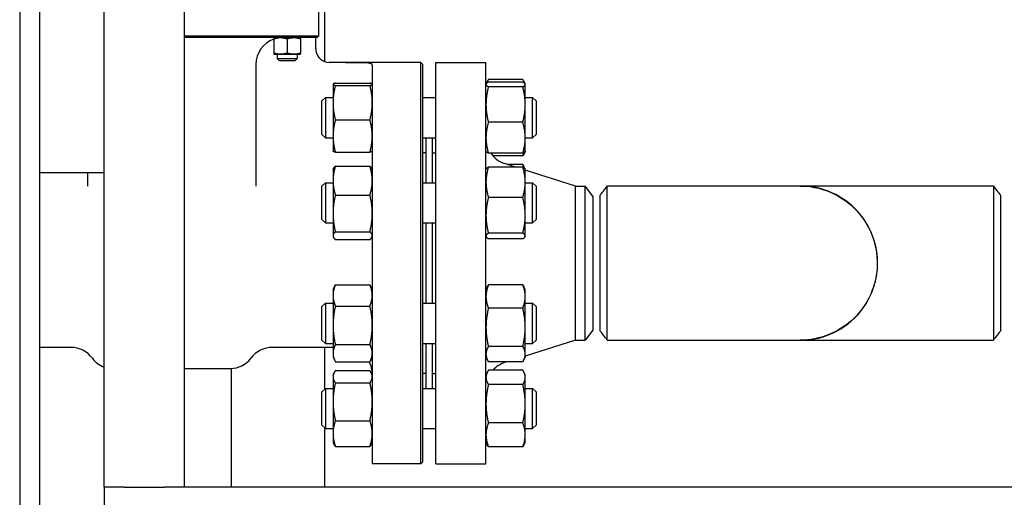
# Model space of a CAD drawing. Header units: inches. Extents: x 18 to 846, y -44 to 561.
# Tile 538 of 642: x 751 to 770, y 210 to 219. Entities that reach past the tile are written whole.
import ezdxf

# ---------------------------------------------------------------- set-up
doc = ezdxf.new("R2010")
doc.units = ezdxf.units.IN
doc.header["$LTSCALE"] = 24
doc.header["$MEASUREMENT"] = 0
doc.layers.add('Visible (ANSI)', color=7, linetype='Continuous', lineweight=30)

msp = doc.modelspace()

# ---------------------------------------------------------------- linework, layer by layer
at = {"layer": 'Visible (ANSI)'}
for p, q in [((751.1258, 227.7065), (751.1258, 193.61183)), ((751.5008, 193.61183), (751.5008, 227.7065)), ((752.70632, 210.4565), (752.70632, 226.2065)), ((754.20632, 210.4565), (754.20632, 226.2065)), ((756.8308, 218.40715), (756.8308, 219.73775)), ((756.7158, 218.88785), (756.7158, 219.61275)), ((754.20632, 218.88785), (755.10318, 218.88785)), ((755.10001, 218.8566), (754.20632, 218.8566)), ((756.62147, 218.8566), (755.10001, 218.8566)), ((755.10318, 218.88785), (756.65259, 218.88785)), ((755.87525, 218.83427), (755.87525, 218.56643)), ((756.12525, 218.83427), (756.12525, 218.56643)), ((756.37525, 218.83427), (756.37525, 218.56643)), ((756.68455, 218.8566), (756.62147, 218.8566)), ((756.65259, 218.88785), (756.7158, 218.88785)), ((756.6608, 218.644), (756.6608, 218.8566)), ((756.68455, 218.8566), (756.7158, 218.88785)), ((755.87525, 218.5441), (756.00025, 218.5441)), ((755.93775, 218.5441), (755.93775, 218.46865)), ((755.93775, 218.46865), (756.31275, 218.46865)), ((755.975, 218.4314), (755.93775, 218.46865)), ((756.00025, 218.5441), (756.25025, 218.5441)), ((756.25025, 218.5441), (756.37525, 218.5441)), ((756.2755, 218.4314), (756.31275, 218.46865)), ((756.31275, 218.5441), (756.31275, 218.46865)), ((755.54061, 218.3566), (755.54061, 216.08157)), ((755.975, 218.4314), (756.2755, 218.4314)), ((757.7158, 218.394), (756.9108, 218.394)), ((757.2158, 218.39267), (757.7158, 218.39267)), ((757.7158, 218.39267), (757.7158, 218.394)), ((758.62205, 218.394), (757.7158, 218.394)), ((757.7158, 218.34569), (757.7158, 210.894)), ((758.62205, 210.894), (758.62205, 218.394)), ((758.6533, 218.36275), (758.62205, 218.394)), ((758.6533, 218.36275), (758.6533, 210.92525)), ((758.9008, 210.894), (758.9008, 218.394)), ((758.9008, 218.394), (759.8408, 218.394)), ((759.8408, 210.894), (759.8408, 218.394)), ((760.52972, 218.07465), (759.88589, 218.07465)), ((756.9818, 217.98521), (756.98231, 217.9863)), ((756.9818, 217.98521), (756.9818, 217.98412)), ((756.9818, 217.98412), (756.9818, 217.64025)), ((757.02689, 218.0054), (757.67072, 218.0054)), ((757.02689, 217.96285), (757.67072, 217.96285)), ((757.7158, 217.98521), (757.7153, 217.9863)), ((759.8408, 217.98521), (759.84291, 217.98973)), ((759.84291, 217.98973), (759.86341, 218.03368)), ((760.52972, 218.02389), (759.88589, 218.02389)), ((760.52972, 217.93754), (759.88589, 217.93754)), ((760.5727, 217.98973), (760.5522, 218.03368)), ((760.5748, 217.98521), (760.5727, 217.98973)), ((760.5748, 217.98072), (760.5748, 217.98521)), ((760.5748, 217.6057), (760.5748, 217.98072)), ((756.7758, 217.67271), (756.8383, 217.73521)), ((756.8383, 217.73521), (756.8383, 216.98521)), ((756.8383, 217.73521), (756.9818, 217.73521)), ((758.6533, 217.73521), (758.9008, 217.73521)), ((760.5748, 217.73521), (760.7133, 217.73521)), ((760.7133, 216.98521), (760.7133, 217.73521)), ((760.7758, 217.67271), (760.7133, 217.73521)), ((756.7758, 217.04771), (756.7758, 217.67271)), ((756.9818, 217.64025), (756.9818, 217.01634)), ((760.5748, 216.98519), (760.5748, 217.6057)), ((760.7758, 217.67271), (760.7758, 217.04771)), ((757.02689, 217.31766), (757.67072, 217.31766)), ((760.52972, 217.27386), (759.88589, 217.27386)), ((756.7758, 217.04771), (756.8383, 216.98521)), ((756.8383, 216.98521), (756.9818, 216.98521)), ((756.9818, 217.01634), (756.9818, 216.73521)), ((758.6533, 216.98521), (758.9008, 216.98521)), ((758.7158, 216.98521), (758.7158, 216.14409)), ((758.8358, 216.98521), (758.8358, 216.14409)), ((760.5748, 216.98521), (760.7133, 216.98521)), ((760.5748, 216.73521), (760.5748, 216.98519)), ((760.7758, 217.04771), (760.7133, 216.98521)), ((756.9818, 216.73521), (756.98231, 216.73412)), ((757.02689, 216.71502), (757.67072, 216.71502)), ((757.7158, 216.73521), (757.7153, 216.73412)), ((758.7158, 216.704), (758.6533, 216.704)), ((758.8408, 216.14409), (758.8408, 216.704)), ((758.8408, 216.704), (758.9008, 216.704)), ((759.8408, 216.73521), (759.84291, 216.73069)), ((760.52972, 216.69652), (759.88589, 216.69652)), ((760.52972, 216.64577), (759.96903, 216.64577)), ((760.5727, 216.73069), (760.5522, 216.68673)), ((760.5748, 216.73521), (760.5727, 216.73069)), ((757.02689, 216.45396), (757.67072, 216.45396)), ((758.8408, 216.584), (758.8358, 216.584)), ((760.52972, 216.43883), (759.88589, 216.43883)), ((760.39386, 216.43883), (760.18983, 216.50345)), ((760.52972, 216.4856), (760.24622, 216.4856)), ((760.57185, 216.40043), (760.54933, 216.44871)), ((752.70632, 216.3315), (751.5008, 216.3315)), ((752.391, 216.3315), (752.391, 216.08157)), ((756.9818, 216.39409), (756.9879, 216.40717)), ((756.9818, 216.39409), (756.9818, 216.18421)), ((757.7158, 216.39409), (757.70971, 216.40717)), ((759.8408, 216.39409), (759.84376, 216.40043)), ((760.5748, 216.39409), (760.57185, 216.40043)), ((760.5748, 216.15498), (760.5748, 216.39409)), ((761.51414, 216.084), (760.5748, 216.38152)), ((756.7758, 216.08159), (756.8383, 216.14409)), ((756.7758, 215.45659), (756.7758, 216.08159)), ((756.8383, 216.14409), (756.8383, 215.39409)), ((756.8383, 216.14409), (756.9818, 216.14409)), ((756.9818, 216.18421), (756.9818, 215.57202)), ((758.6533, 216.14409), (758.9008, 216.14409)), ((760.5748, 215.53626), (760.5748, 216.15498)), ((760.5748, 216.14409), (760.7133, 216.14409)), ((760.7133, 215.39409), (760.7133, 216.14409)), ((760.7758, 216.08159), (760.7133, 216.14409)), ((760.7758, 216.08159), (760.7758, 215.45659)), ((761.51414, 213.204), (761.51414, 216.084)), ((761.51414, 216.084), (761.69693, 216.084)), ((761.69693, 213.204), (761.69693, 216.084)), ((761.8408, 215.8965), (761.69693, 216.084)), ((765.7131, 216.084), (762.10819, 216.084)), ((769.32342, 216.084), (765.71851, 216.084)), ((757.02689, 215.91445), (757.67072, 215.91445)), ((760.52972, 215.87113), (759.88589, 215.87113)), ((761.8408, 215.8965), (761.8408, 213.3915)), ((761.9658, 215.89646), (761.9658, 213.39152)), ((769.4658, 214.644), (769.4658, 215.89649)), ((756.9818, 215.57202), (756.9818, 215.1569)), ((760.5748, 215.15037), (760.5748, 215.53626)), ((756.7758, 215.45659), (756.8383, 215.39409)), ((756.8383, 215.39409), (756.9818, 215.39409)), ((758.6533, 215.39409), (758.9008, 215.39409)), ((758.7158, 215.39409), (758.7158, 213.89391)), ((758.8358, 215.39409), (758.8358, 213.89391)), ((758.8408, 213.89391), (758.8408, 215.39409)), ((760.5748, 215.39409), (760.7133, 215.39409)), ((760.7758, 215.45659), (760.7133, 215.39409)), ((756.9818, 215.1569), (756.9818, 215.14409)), ((756.9818, 215.14409), (756.9879, 215.13101)), ((757.02689, 215.22958), (757.67072, 215.22958)), ((757.7158, 215.14409), (757.70971, 215.13101)), ((759.8408, 215.14409), (759.84376, 215.13775)), ((760.52972, 215.20139), (759.88589, 215.20139)), ((760.5748, 215.14409), (760.57185, 215.13775)), ((760.5748, 215.14409), (760.5748, 215.15037)), ((757.02689, 215.08422), (757.67072, 215.08422)), ((760.52972, 215.09935), (759.88589, 215.09935)), ((769.4658, 213.39154), (769.4658, 214.644)), ((756.9818, 214.14391), (757.01636, 214.21802)), ((757.02689, 214.23935), (757.67072, 214.23935)), ((757.7158, 214.14391), (757.68125, 214.21802)), ((760.52972, 214.23542), (759.88589, 214.23542)), ((756.9818, 214.14391), (756.9818, 214.04081)), ((756.9818, 214.04081), (756.9818, 213.48206)), ((759.8408, 214.14391), (759.86628, 214.19854)), ((760.5748, 214.14391), (760.54933, 214.19854)), ((760.5748, 214.0189), (760.5748, 214.14391)), ((756.7758, 213.83141), (756.8383, 213.89391)), ((756.8383, 213.89391), (756.8383, 213.14391)), ((756.8383, 213.89391), (756.9818, 213.89391)), ((757.02689, 213.84228), (757.67072, 213.84228)), ((758.6533, 213.89391), (758.9008, 213.89391)), ((760.5748, 213.44413), (760.5748, 214.0189)), ((760.5748, 213.89391), (760.7133, 213.89391)), ((760.7133, 213.14391), (760.7133, 213.89391)), ((760.7758, 213.83141), (760.7133, 213.89391)), ((756.7758, 213.20641), (756.7758, 213.83141)), ((760.52972, 213.80239), (759.88589, 213.80239)), ((760.7758, 213.83141), (760.7758, 213.20641)), ((756.9818, 213.48206), (756.9818, 212.96016)), ((760.5748, 212.94415), (760.5748, 213.44413)), ((761.8408, 213.3915), (761.69693, 213.204)), ((756.7758, 213.20641), (756.8383, 213.14391)), ((756.8383, 213.14391), (756.9818, 213.14391)), ((757.02689, 213.12185), (757.67072, 213.12185)), ((758.6533, 213.14391), (758.9008, 213.14391)), ((758.7158, 213.14391), (758.7158, 212.3028)), ((758.8358, 213.14391), (758.8358, 212.3028)), ((758.8408, 212.584), (758.8408, 213.14391)), ((761.51414, 213.204), (760.5748, 212.90648)), ((760.5748, 213.14391), (760.7133, 213.14391)), ((760.7758, 213.20641), (760.7133, 213.14391)), ((761.51414, 213.204), (761.69693, 213.204)), ((762.10819, 213.204), (765.7131, 213.204)), ((765.71851, 213.204), (769.32342, 213.204)), ((752.08197, 213.0692), (751.5008, 213.0692)), ((756.9818, 213.0692), (755.84964, 213.0692)), ((756.8308, 212.2953), (756.8308, 213.0692)), ((756.9818, 212.96016), (756.9818, 212.89391)), ((760.52972, 213.08588), (759.88589, 213.08588)), ((760.5748, 212.89391), (760.5748, 212.94415)), ((756.9818, 212.89391), (757.01636, 212.81981)), ((757.02689, 212.79848), (757.67072, 212.79848)), ((757.7158, 212.89391), (757.68125, 212.81981)), ((759.8408, 212.89391), (759.86628, 212.83929)), ((760.52972, 212.80241), (759.88589, 212.80241)), ((760.24622, 212.80241), (760.18983, 212.78455)), ((760.5748, 212.89391), (760.54933, 212.83929)), ((754.20632, 212.6755), (755.06817, 212.6755)), ((755.0808, 212.67567), (755.0808, 210.4565)), ((756.9818, 212.5528), (756.99747, 212.58639)), ((756.9818, 212.5528), (756.9818, 212.52091)), ((757.02689, 212.63469), (757.67072, 212.63469)), ((757.7158, 212.5528), (757.70014, 212.58639)), ((758.7158, 212.584), (758.6533, 212.584)), ((758.8408, 212.704), (758.8358, 212.704)), ((758.8408, 212.584), (758.9008, 212.584)), ((759.8408, 212.5528), (759.86341, 212.60127)), ((760.52972, 212.64223), (759.88589, 212.64223)), ((760.5748, 212.5528), (760.5522, 212.60127)), ((760.5748, 212.50781), (760.5748, 212.5528)), ((756.9818, 212.52091), (756.9818, 212.05368)), ((757.02689, 212.40713), (757.67072, 212.40713)), ((760.52972, 212.37338), (759.88589, 212.37338)), ((760.5748, 212.01617), (760.5748, 212.50781)), ((756.7758, 212.2403), (756.8383, 212.3028)), ((756.7758, 211.6153), (756.7758, 212.2403)), ((756.8383, 212.3028), (756.8383, 211.5528)), ((756.8383, 212.3028), (756.9818, 212.3028)), ((758.6533, 212.3028), (758.9008, 212.3028)), ((760.5748, 212.3028), (760.7133, 212.3028)), ((760.7133, 211.5528), (760.7133, 212.3028)), ((760.7758, 212.2403), (760.7133, 212.3028)), ((760.7758, 212.2403), (760.7758, 211.6153)), ((756.9818, 212.05368), (756.9818, 211.46057)), ((760.5748, 211.43615), (760.5748, 212.01617)), ((757.02689, 211.70024), (757.67072, 211.70024)), ((760.52972, 211.65895), (759.88589, 211.65895)), ((756.7758, 211.6153), (756.8383, 211.5528)), ((756.8308, 210.4565), (756.8308, 211.5603)), ((756.8383, 211.5528), (756.9818, 211.5528)), ((756.9818, 211.46057), (756.9818, 211.3028)), ((758.6533, 211.5528), (758.9008, 211.5528)), ((760.5748, 211.5528), (760.7133, 211.5528)), ((760.7758, 211.6153), (760.7133, 211.5528)), ((756.9818, 211.3028), (756.99747, 211.2692)), ((757.7158, 211.3028), (757.70014, 211.2692)), ((759.8408, 211.3028), (759.86341, 211.25432)), ((760.5748, 211.3028), (760.5522, 211.25432)), ((760.5748, 211.3028), (760.5748, 211.43615)), ((757.02689, 211.2209), (757.67072, 211.2209)), ((760.52972, 211.21336), (759.88589, 211.21336)), ((758.62205, 210.894), (757.7158, 210.894)), ((758.6533, 210.92525), (758.62205, 210.894)), ((758.9008, 210.894), (759.8408, 210.894)), ((752.70632, 210.4565), (752.70632, 210.0815)), ((753.08132, 210.4565), (752.70632, 210.4565)), ((753.08132, 210.4565), (753.83132, 210.4565)), ((754.20632, 210.4565), (753.83132, 210.4565)), ((773.20632, 210.4565), (754.20632, 210.4565))]:
    msp.add_line(p, q, dxfattribs=at)
for centre, radius, start, end in [((756.04061, 218.3566), 0.5, 109.311794, 180), ((756.9108, 218.644), 0.25, 188.604112, 270), ((760.3408, 216.98012), 0.5, 214.554106, 252.425284), ((752.08197, 212.5692), 0.5, 36.522734, 90), ((755.84964, 212.5692), 0.5, 90, 143.477266), ((752.86344, 213.14794), 0.47244, 216.522734, 250.574926), ((755.06817, 213.14794), 0.47244, 270, 323.477266), ((757.2158, 212.5692), 0.5, 0, 27.294411), ((760.3408, 212.30789), 0.5, 107.574716, 138.033818)]:
    msp.add_arc(centre, radius, start, end, dxfattribs=at)
for points, weights in [([(755.87525, 218.83427), (755.94224, 218.8566), (756.00025, 218.8566)], [1.01001874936, 1.04314139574, 1]), ([(755.87525, 218.85099), (755.87525, 218.84551), (755.87525, 218.83427)], [1.02411989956, 1.0264275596, 1.01001874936]), ([(756.00025, 218.8566), (756.05827, 218.8566), (756.12525, 218.83427)], [1, 1.04314139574, 1.01001874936]), ([(756.12525, 218.83427), (756.19224, 218.8566), (756.25025, 218.8566)], [1.01001874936, 1.04314139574, 1]), ([(756.25025, 218.8566), (756.30827, 218.8566), (756.37525, 218.83427)], [1, 1.04314139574, 1.01001874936]), ([(756.37525, 218.83427), (756.37525, 218.8566), (756.37525, 218.8566)], [1.01001874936, 1.04314139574, 1]), ([(755.87525, 218.56643), (755.87525, 218.5441), (755.87525, 218.5441)], [1.01001874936, 1.04314139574, 1]), ([(756.00025, 218.5441), (755.94224, 218.5441), (755.87525, 218.56643)], [1, 1.04314139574, 1.01001874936]), ([(756.12525, 218.56643), (756.05827, 218.5441), (756.00025, 218.5441)], [1.01001874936, 1.04314139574, 1]), ([(756.25025, 218.5441), (756.19224, 218.5441), (756.12525, 218.56643)], [1, 1.04314139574, 1.01001874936]), ([(756.37525, 218.56643), (756.30827, 218.5441), (756.25025, 218.5441)], [1.01001874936, 1.04314139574, 1]), ([(756.37525, 218.5441), (756.37525, 218.5441), (756.37525, 218.56643)], [1, 1.04314139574, 1.01001874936]), ([(759.88589, 218.07465), (759.86118, 218.03517), (759.85022, 217.99988)], [1, 1.02044778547, 1.01886350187]), ([(760.56539, 217.99988), (760.55442, 218.03517), (760.52972, 218.07465)], [1.01886350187, 1.02044778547, 1]), ([(757.02689, 218.0054), (756.9818, 217.99399), (756.9818, 217.98412)], [1, 1.0379548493, 1]), ([(756.9818, 217.98412), (756.9818, 217.97425), (757.02689, 217.96285)], [1, 1.0379548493, 1]), ([(757.02689, 217.96285), (756.9818, 217.78997), (756.9818, 217.64025)], [1, 1.0379548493, 1]), ([(757.7158, 217.98412), (757.7158, 217.99399), (757.67072, 218.0054)], [1, 1.0379548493, 1]), ([(757.67072, 217.96285), (757.7158, 217.97425), (757.7158, 217.98412)], [1, 1.0379548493, 1]), ([(757.7158, 217.64025), (757.7158, 217.78997), (757.67072, 217.96285)], [1, 1.0379548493, 1]), ([(759.88589, 218.02389), (759.8408, 218.00076), (759.8408, 217.98072)], [1, 1.0379548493, 1]), ([(759.8408, 217.98072), (759.8408, 217.96068), (759.88589, 217.93754)], [1, 1.0379548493, 1]), ([(759.88589, 217.93754), (759.8408, 217.75971), (759.8408, 217.6057)], [1, 1.0379548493, 1]), ([(760.5748, 217.98072), (760.5748, 218.00076), (760.52972, 218.02389)], [1, 1.0379548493, 1]), ([(760.52972, 217.93754), (760.5748, 217.96068), (760.5748, 217.98072)], [1, 1.0379548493, 1]), ([(760.5748, 217.6057), (760.5748, 217.75971), (760.52972, 217.93754)], [1, 1.0379548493, 1]), ([(756.9818, 217.64025), (756.9818, 217.49054), (757.02689, 217.31766)], [1, 1.0379548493, 1]), ([(757.67072, 217.31766), (757.7158, 217.49054), (757.7158, 217.64025)], [1, 1.0379548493, 1]), ([(759.8408, 217.6057), (759.8408, 217.45169), (759.88589, 217.27386)], [1, 1.0379548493, 1]), ([(760.52972, 217.27386), (760.5748, 217.45169), (760.5748, 217.6057)], [1, 1.0379548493, 1]), ([(757.02689, 217.31766), (756.9818, 217.15618), (756.9818, 217.01634)], [1, 1.0379548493, 1]), ([(757.7158, 217.01634), (757.7158, 217.15618), (757.67072, 217.31766)], [1, 1.0379548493, 1]), ([(759.88589, 217.27386), (759.8408, 217.11916), (759.8408, 216.98519)], [1, 1.0379548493, 1]), ([(760.5748, 216.98519), (760.5748, 217.11916), (760.52972, 217.27386)], [1, 1.0379548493, 1]), ([(756.9818, 217.01634), (756.9818, 216.8765), (757.02689, 216.71502)], [1, 1.0379548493, 1]), ([(757.67072, 216.71502), (757.7158, 216.8765), (757.7158, 217.01634)], [1, 1.0379548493, 1]), ([(759.8408, 216.98519), (759.8408, 216.85122), (759.88589, 216.69652)], [1, 1.0379548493, 1]), ([(760.52972, 216.69652), (760.5748, 216.85122), (760.5748, 216.98519)], [1, 1.0379548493, 1]), ([(757.02689, 216.71502), (756.98645, 216.72525), (756.98231, 216.73412)], [1, 1.03391206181, 1.00722433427]), ([(757.7153, 216.73412), (757.71116, 216.72525), (757.67072, 216.71502)], [1.00722433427, 1.03391206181, 1]), ([(759.88589, 216.69652), (759.85033, 216.71477), (759.84291, 216.73069)], [1, 1.02969372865, 1.01292606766]), ([(760.5727, 216.73069), (760.56527, 216.71477), (760.52972, 216.69652)], [1.01292606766, 1.02969372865, 1]), ([(760.52972, 216.64577), (760.54199, 216.67826), (760.55079, 216.70872)], [1, 1.01005189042, 1.01477953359]), ([(760.5522, 216.68673), (760.54298, 216.66696), (760.52972, 216.64577)], [1.01551577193, 1.01087228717, 1]), ([(757.02689, 216.45396), (756.9818, 216.3094), (756.9818, 216.18421)], [1, 1.0379548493, 1]), ([(756.9879, 216.40717), (756.99814, 216.42913), (757.02689, 216.45396)], [1.01771443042, 1.02387317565, 1]), ([(757.67072, 216.45396), (757.69947, 216.42913), (757.70971, 216.40717)], [1, 1.02387317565, 1.01771443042]), ([(757.7158, 216.18421), (757.7158, 216.3094), (757.67072, 216.45396)], [1, 1.0379548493, 1]), ([(759.88589, 216.43883), (759.8408, 216.28672), (759.8408, 216.15498)], [1, 1.0379548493, 1]), ([(759.84376, 216.40043), (759.85212, 216.41835), (759.88589, 216.43883)], [1.01453097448, 1.02816340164, 1]), ([(760.55079, 216.42442), (760.54199, 216.45402), (760.52972, 216.4856)], [1.01477953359, 1.01005189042, 1]), ([(760.52972, 216.4856), (760.54099, 216.4666), (760.54933, 216.44871)], [1, 1.00922838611, 1.0139691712]), ([(760.5748, 216.15498), (760.5748, 216.28672), (760.52972, 216.43883)], [1, 1.0379548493, 1]), ([(760.52972, 216.43883), (760.56349, 216.41835), (760.57185, 216.40043)], [1, 1.02816340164, 1.01453097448]), ([(756.9818, 216.18421), (756.9818, 216.05901), (757.02689, 215.91445)], [1, 1.0379548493, 1]), ([(757.67072, 215.91445), (757.7158, 216.05901), (757.7158, 216.18421)], [1, 1.0379548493, 1]), ([(759.8408, 216.15498), (759.8408, 216.02325), (759.88589, 215.87113)], [1, 1.0379548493, 1]), ([(760.52972, 215.87113), (760.5748, 216.02325), (760.5748, 216.15498)], [1, 1.0379548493, 1]), ([(757.02689, 215.91445), (756.9818, 215.73094), (756.9818, 215.57202)], [1, 1.0379548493, 1]), ([(757.7158, 215.57202), (757.7158, 215.73094), (757.67072, 215.91445)], [1, 1.0379548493, 1]), ([(759.88589, 215.87113), (759.8408, 215.69167), (759.8408, 215.53626)], [1, 1.0379548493, 1]), ([(760.5748, 215.53626), (760.5748, 215.69167), (760.52972, 215.87113)], [1, 1.0379548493, 1]), ([(756.9818, 215.57202), (756.9818, 215.41309), (757.02689, 215.22958)], [1, 1.0379548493, 1]), ([(757.67072, 215.22958), (757.7158, 215.41309), (757.7158, 215.57202)], [1, 1.0379548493, 1]), ([(759.8408, 215.53626), (759.8408, 215.38085), (759.88589, 215.20139)], [1, 1.0379548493, 1]), ([(760.52972, 215.20139), (760.5748, 215.38085), (760.5748, 215.53626)], [1, 1.0379548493, 1]), ([(757.02689, 215.22958), (756.9818, 215.19063), (756.9818, 215.1569)], [1, 1.0379548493, 1]), ([(756.9818, 215.1569), (756.9818, 215.12317), (757.02689, 215.08422)], [1, 1.0379548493, 1]), ([(757.7158, 215.1569), (757.7158, 215.19063), (757.67072, 215.22958)], [1, 1.0379548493, 1]), ([(757.67072, 215.08422), (757.7158, 215.12317), (757.7158, 215.1569)], [1, 1.0379548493, 1]), ([(759.88589, 215.20139), (759.8408, 215.17405), (759.8408, 215.15037)], [1, 1.0379548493, 1]), ([(759.8408, 215.15037), (759.8408, 215.12669), (759.88589, 215.09935)], [1, 1.0379548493, 1]), ([(760.5748, 215.15037), (760.5748, 215.17405), (760.52972, 215.20139)], [1, 1.0379548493, 1]), ([(760.52972, 215.09935), (760.5748, 215.12669), (760.5748, 215.15037)], [1, 1.0379548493, 1]), ([(757.02689, 214.23935), (756.9818, 214.13295), (756.9818, 214.04081)], [1, 1.0379548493, 1]), ([(757.01636, 214.21802), (757.02125, 214.22851), (757.02689, 214.23935)], [1.00807367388, 1.00459253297, 1]), ([(757.67072, 214.23935), (757.67635, 214.22851), (757.68125, 214.21802)], [1, 1.00459253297, 1.00807367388]), ([(757.7158, 214.04081), (757.7158, 214.13295), (757.67072, 214.23935)], [1, 1.0379548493, 1]), ([(759.88589, 214.23542), (759.8408, 214.11939), (759.8408, 214.0189)], [1, 1.0379548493, 1]), ([(759.86628, 214.19854), (759.87462, 214.21642), (759.88589, 214.23542)], [1.0139691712, 1.00922838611, 1]), ([(760.5748, 214.0189), (760.5748, 214.11939), (760.52972, 214.23542)], [1, 1.0379548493, 1]), ([(760.52972, 214.23542), (760.54099, 214.21642), (760.54933, 214.19854)], [1, 1.00922838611, 1.0139691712]), ([(756.9818, 214.04081), (756.9818, 213.94867), (757.02689, 213.84228)], [1, 1.0379548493, 1]), ([(757.67072, 213.84228), (757.7158, 213.94867), (757.7158, 214.04081)], [1, 1.0379548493, 1]), ([(757.02689, 213.84228), (756.9818, 213.64924), (756.9818, 213.48206)], [1, 1.0379548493, 1]), ([(757.7158, 213.48206), (757.7158, 213.64924), (757.67072, 213.84228)], [1, 1.0379548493, 1]), ([(759.8408, 214.0189), (759.8408, 213.91842), (759.88589, 213.80239)], [1, 1.0379548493, 1]), ([(760.52972, 213.80239), (760.5748, 213.91842), (760.5748, 214.0189)], [1, 1.0379548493, 1]), ([(759.88589, 213.80239), (759.8408, 213.6104), (759.8408, 213.44413)], [1, 1.0379548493, 1]), ([(760.5748, 213.44413), (760.5748, 213.6104), (760.52972, 213.80239)], [1, 1.0379548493, 1]), ([(756.9818, 213.48206), (756.9818, 213.31489), (757.02689, 213.12185)], [1, 1.0379548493, 1]), ([(757.67072, 213.12185), (757.7158, 213.31489), (757.7158, 213.48206)], [1, 1.0379548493, 1]), ([(759.8408, 213.44413), (759.8408, 213.27787), (759.88589, 213.08588)], [1, 1.0379548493, 1]), ([(760.52972, 213.08588), (760.5748, 213.27787), (760.5748, 213.44413)], [1, 1.0379548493, 1]), ([(757.02689, 213.12185), (756.9818, 213.0352), (756.9818, 212.96016)], [1, 1.0379548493, 1]), ([(757.7158, 212.96016), (757.7158, 213.0352), (757.67072, 213.12185)], [1, 1.0379548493, 1]), ([(756.9818, 212.96016), (756.9818, 212.88513), (757.02689, 212.79848)], [1, 1.0379548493, 1]), ([(757.67072, 212.79848), (757.7158, 212.88513), (757.7158, 212.96016)], [1, 1.0379548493, 1]), ([(759.88589, 213.08588), (759.8408, 213.00993), (759.8408, 212.94415)], [1, 1.0379548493, 1]), ([(759.8408, 212.94415), (759.8408, 212.87837), (759.88589, 212.80241)], [1, 1.0379548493, 1]), ([(760.5748, 212.94415), (760.5748, 213.00993), (760.52972, 213.08588)], [1, 1.0379548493, 1]), ([(760.52972, 212.80241), (760.5748, 212.87837), (760.5748, 212.94415)], [1, 1.0379548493, 1]), ([(757.02689, 212.63469), (756.9818, 212.57372), (756.9818, 212.52091)], [1, 1.0379548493, 1]), ([(757.7158, 212.52091), (757.7158, 212.57372), (757.67072, 212.63469)], [1, 1.0379548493, 1]), ([(759.88589, 212.64223), (759.8408, 212.5702), (759.8408, 212.50781)], [1, 1.0379548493, 1]), ([(760.5748, 212.50781), (760.5748, 212.5702), (760.52972, 212.64223)], [1, 1.0379548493, 1]), ([(756.9818, 212.52091), (756.9818, 212.46811), (757.02689, 212.40713)], [1, 1.0379548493, 1]), ([(757.02689, 212.40713), (756.9818, 212.21772), (756.9818, 212.05368)], [1, 1.0379548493, 1]), ([(757.67072, 212.40713), (757.7158, 212.46811), (757.7158, 212.52091)], [1, 1.0379548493, 1]), ([(757.7158, 212.05368), (757.7158, 212.21772), (757.67072, 212.40713)], [1, 1.0379548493, 1]), ([(759.8408, 212.50781), (759.8408, 212.44542), (759.88589, 212.37338)], [1, 1.0379548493, 1]), ([(759.88589, 212.37338), (759.8408, 212.18195), (759.8408, 212.01617)], [1, 1.0379548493, 1]), ([(760.52972, 212.37338), (760.5748, 212.44542), (760.5748, 212.50781)], [1, 1.0379548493, 1]), ([(760.5748, 212.01617), (760.5748, 212.18195), (760.52972, 212.37338)], [1, 1.0379548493, 1]), ([(756.9818, 212.05368), (756.9818, 211.88965), (757.02689, 211.70024)], [1, 1.0379548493, 1]), ([(757.67072, 211.70024), (757.7158, 211.88965), (757.7158, 212.05368)], [1, 1.0379548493, 1]), ([(759.8408, 212.01617), (759.8408, 211.85038), (759.88589, 211.65895)], [1, 1.0379548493, 1]), ([(760.52972, 211.65895), (760.5748, 211.85038), (760.5748, 212.01617)], [1, 1.0379548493, 1]), ([(757.02689, 211.70024), (756.9818, 211.5718), (756.9818, 211.46057)], [1, 1.0379548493, 1]), ([(757.7158, 211.46057), (757.7158, 211.5718), (757.67072, 211.70024)], [1, 1.0379548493, 1]), ([(759.88589, 211.65895), (759.8408, 211.53955), (759.8408, 211.43615)], [1, 1.0379548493, 1]), ([(760.5748, 211.43615), (760.5748, 211.53955), (760.52972, 211.65895)], [1, 1.0379548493, 1]), ([(756.9818, 211.46057), (756.9818, 211.34934), (757.02689, 211.2209)], [1, 1.0379548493, 1]), ([(757.67072, 211.2209), (757.7158, 211.34934), (757.7158, 211.46057)], [1, 1.0379548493, 1]), ([(757.02689, 211.2209), (757.00822, 211.24615), (756.99747, 211.2692)], [1, 1.01537751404, 1.01829454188]), ([(757.70014, 211.2692), (757.68939, 211.24615), (757.67072, 211.2209)], [1.01829454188, 1.01537751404, 1]), ([(759.8408, 211.43615), (759.8408, 211.33275), (759.88589, 211.21336)], [1, 1.0379548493, 1]), ([(760.52972, 211.21336), (760.5748, 211.33275), (760.5748, 211.43615)], [1, 1.0379548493, 1]), ([(759.88589, 211.21336), (759.87263, 211.23455), (759.86341, 211.25432)], [1, 1.01087228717, 1.01551577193]), ([(760.5522, 211.25432), (760.54298, 211.23455), (760.52972, 211.21336)], [1.01551577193, 1.01087228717, 1])]:
    msp.add_rational_spline(points, weights, degree=2, dxfattribs=at)
for points in [[(756.6608, 218.644), (756.66084, 218.6315), (756.66183, 218.6189), (756.66362, 218.6066)], [(761.9658, 215.8965), (762.01327, 215.959), (762.06073, 216.0215), (762.10819, 216.084)], [(769.32342, 216.084), (769.37088, 216.0215), (769.41834, 215.959), (769.4658, 215.8965)], [(762.10819, 213.204), (762.06073, 213.2665), (762.01327, 213.329), (761.9658, 213.3915)], [(769.4658, 213.3915), (769.41834, 213.329), (769.37088, 213.2665), (769.32342, 213.204)]]:
    msp.add_open_spline(points, degree=3, dxfattribs=at)
for points, knots in [([(757.7158, 218.34569), (757.7158, 218.3558), (757.7034, 218.36485), (757.65244, 218.37839), (757.61386, 218.38297), (757.52486, 218.38882), (757.46866, 218.39052), (757.34552, 218.3924), (757.27857, 218.39267), (757.2158, 218.39267)], [1.93811812, 1.93811812, 1.93811812, 1.93811812, 2.41964166, 2.41964166, 2.90116521, 2.90116521, 3.37944905, 3.37944905, 3.85773289, 3.85773289, 3.85773289, 3.85773289]), ([(762.10819, 213.20402), (762.10819, 213.20411), (762.10819, 213.23935), (762.10819, 213.38658), (762.10819, 213.50996), (762.10818, 213.82124), (762.10818, 214.00874), (762.10818, 214.41625), (762.10818, 214.63652), (762.10818, 215.06295), (762.10818, 215.26885), (762.10818, 215.62776), (762.10819, 215.78003), (762.10819, 215.99824), (762.10819, 216.06407), (762.10819, 216.08269), (762.10819, 216.08398), (762.10819, 216.08396)], [-1.57267431, -1.57267431, -1.57267431, -1.57267431, -1.1908901, -1.1908901, -0.74775686, -0.74775686, -0.30609723, -0.30609723, 0.1436733, 0.1436733, 0.59274122, 0.59274122, 1.04590561, 1.04590561, 1.49882494, 1.49882494, 1.57267431, 1.57267431, 1.57267431, 1.57267431]), ([(765.71311, 216.08396), (765.74855, 216.08398), (765.78399, 216.08269), (766.03612, 216.06407), (766.24898, 215.99824), (766.62481, 215.78003), (766.78749, 215.62776), (767.02891, 215.26885), (767.10826, 215.06295), (767.16989, 214.63652), (767.15198, 214.41625), (767.02333, 214.00874), (766.91438, 213.82124), (766.62614, 213.50996), (766.44679, 213.38658), (766.07948, 213.23935), (765.89634, 213.20411), (765.7131, 213.20402)], [-1.57267427, -1.57267427, -1.57267427, -1.57267427, -1.49882494, -1.49882494, -1.04590561, -1.04590561, -0.59274122, -0.59274122, -0.1436733, -0.1436733, 0.30609723, 0.30609723, 0.74775686, 0.74775686, 1.1908901, 1.1908901, 1.57267427, 1.57267427, 1.57267427, 1.57267427]), ([(767.16019, 214.644), (767.16019, 214.78773), (767.13847, 214.93144), (767.03915, 215.25263), (766.94491, 215.42483), (766.69809, 215.71736), (766.54622, 215.83809), (766.19334, 216.01915), (765.98938, 216.07327), (765.76086, 216.08356), (765.73833, 216.08403), (765.71581, 216.08398)], [-3.14159265, -3.14159265, -3.14159265, -3.14159265, -2.84306953, -2.84306953, -2.44315297, -2.44315297, -2.04730492, -2.04730492, -1.61773044, -1.61773044, -1.57079633, -1.57079633, -1.57079633, -1.57079633]), ([(769.32342, 216.08398), (769.32342, 216.08399), (769.32342, 216.08352), (769.32342, 216.07327), (769.32342, 216.01915), (769.32343, 215.83809), (769.32344, 215.71736), (769.32346, 215.42483), (769.32347, 215.25263), (769.32348, 214.93144), (769.32348, 214.78773), (769.32348, 214.644)], [1.57267427, 1.57267427, 1.57267427, 1.57267427, 1.61773044, 1.61773044, 2.04730492, 2.04730492, 2.44315297, 2.44315297, 2.84306953, 2.84306953, 3.14159265, 3.14159265, 3.14159265, 3.14159265]), ([(765.7158, 213.20405), (765.8997, 213.20383), (766.08372, 213.23892), (766.45762, 213.38861), (766.64183, 213.51681), (766.93559, 213.84186), (767.04481, 214.03857), (767.14155, 214.3776), (767.16019, 214.5108), (767.16019, 214.644)], [1.57079633, 1.57079633, 1.57079633, 1.57079633, 1.95396487, 1.95396487, 2.40917784, 2.40917784, 2.86492266, 2.86492266, 3.14159265, 3.14159265, 3.14159265, 3.14159265]), ([(769.32348, 214.644), (769.32348, 214.5108), (769.32348, 214.3776), (769.32347, 214.03857), (769.32345, 213.84186), (769.32343, 213.51681), (769.32343, 213.38861), (769.32342, 213.23926), (769.32342, 213.20418), (769.32342, 213.20405)], [-3.14159265, -3.14159265, -3.14159265, -3.14159265, -2.86492266, -2.86492266, -2.40917784, -2.40917784, -1.95396487, -1.95396487, -1.57267427, -1.57267427, -1.57267427, -1.57267427])]:
    msp.add_open_spline(points, degree=3, knots=knots, dxfattribs=at)

doc.saveas('drawing.dxf')
